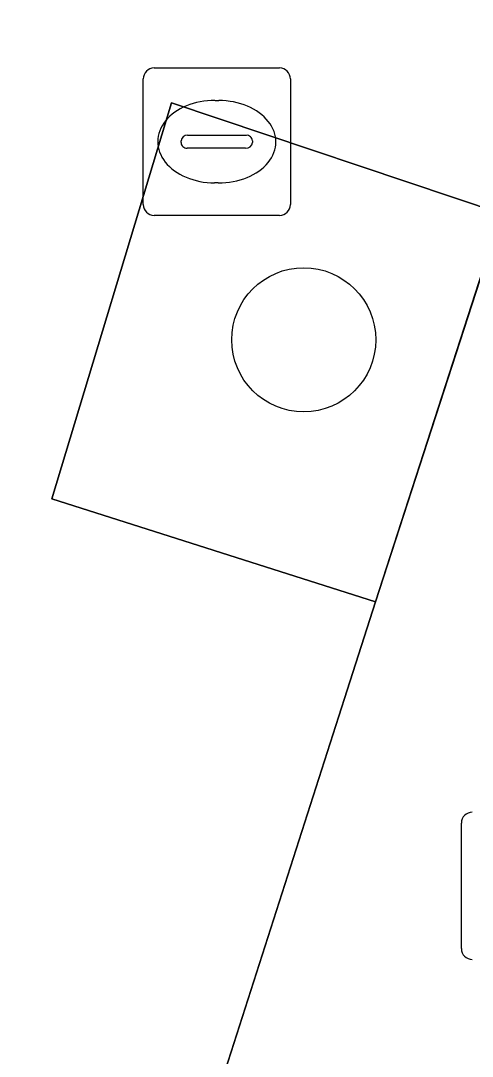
# Model space of a CAD drawing. Extents: x 161087 to 161926, y 382572 to 383873.
# Drawn here: x 161133.58 to 161136.65, y 383451.63 to 383458.66 of the extents above; entities that cross this region are included whole.
import ezdxf

# ---------------------------------------------------------------- set-up
doc = ezdxf.new("R2010")
doc.units = 0
for name, color, linetype in [('IMGEO_Boom', 7, 'Continuous'), ('IMGEO_Fietspad_gesloten', 7, 'Continuous'), ('IMGEO_Groenvoorziening', 7, 'Continuous'), ('IMGEO_Kolk', 7, 'Continuous'), ('IMGEO_Rioolput', 7, 'Continuous'), ('IMGEO_Voetpad_open', 7, 'Continuous')]:
    doc.layers.add(name, color=color, linetype=linetype)

msp = doc.modelspace()

# ---------------------------------------------------------------- linework, layer by layer
at = {"layer": 'IMGEO_Boom'}
msp.add_circle((161135.502, 383456.496), 0.4892, dxfattribs=at)
at = {"layer": 'IMGEO_Fietspad_gesloten'}
msp.add_lwpolyline([(161155.682, 383515.827), (161151.246, 383501.964), (161146.975, 383488.617), (161146.735, 383487.867), (161138.885, 383463.652), (161136.844, 383457.354), (161135.989, 383454.718), (161134.743, 383450.833), (161134.175, 383449.057), (161126.242, 383424.257), (161118.23, 383399.279), (161116.849, 383394.973), (161115.434, 383390.563), (161111.001, 383376.742), (161110.893, 383376.406), (161104.03, 383354.985), (161103.525, 383353.409), (161105.564, 383352.758), (161112.902, 383375.733), (161128.554, 383424.564)], dxfattribs=at)
at = {"layer": 'IMGEO_Groenvoorziening'}
msp.add_lwpolyline([(161136.844, 383457.354), (161134.603, 383458.104), (161133.791, 383455.417), (161135.989, 383454.718)], close=True, dxfattribs=at)
at = {"layer": 'IMGEO_Kolk'}
for p, q in [((161134.4859, 383458.3405), (161135.3381, 383458.3405)), ((161134.4115, 383457.4139), (161134.4115, 383458.2661)), ((161135.4125, 383458.2661), (161135.4125, 383457.4139)), ((161134.8995, 383458.1197), (161134.9245, 383458.1197)), ((161134.6699, 383457.8339), (161134.6699, 383457.8461)), ((161134.713, 383457.8833), (161135.1109, 383457.8833)), ((161135.154, 383457.8461), (161135.154, 383457.8339)), ((161135.1075, 383457.7967), (161134.7096, 383457.7967)), ((161134.9215, 383457.5603), (161134.8966, 383457.5603)), ((161135.3381, 383457.3395), (161134.4859, 383457.3395))]:
    msp.add_line(p, q, dxfattribs=at)
for points in [[(161134.4859, 383458.3405), (161135.3381, 383458.3405)], [(161134.4115, 383457.4139), (161134.4115, 383458.2661)], [(161135.4125, 383458.2661), (161135.4125, 383457.4139)], [(161135.3381, 383457.3395), (161134.4859, 383457.3395)]]:
    msp.add_lwpolyline(points, dxfattribs=at)
for centre, radius, start, end in [((161134.488, 383458.264), 0.0765, 91.55205, 178.44795), ((161134.488, 383458.264), 0.0765, 91.55205, 178.44795), ((161135.336, 383458.264), 0.0765, 1.55205, 88.44795), ((161135.336, 383458.264), 0.0765, 1.55205, 88.44795), ((161134.7101, 383457.8431), 0.0403, 85.87752, 175.75265), ((161134.7066, 383457.8332), 0.0366, 178.93798, 274.71019), ((161135.1114, 383457.8395), 0.043, 264.86636, 352.45326), ((161135.1154, 383457.8449), 0.0386, 1.73085, 96.63898), ((161134.488, 383457.416), 0.0765, 181.55205, 268.44795), ((161134.488, 383457.416), 0.0765, 181.55205, 268.44795), ((161135.336, 383457.416), 0.0765, 271.55205, 358.44795), ((161135.336, 383457.416), 0.0765, 271.55205, 358.44795)]:
    msp.add_arc(centre, radius, start, end, dxfattribs=at)
for centre, major_axis, ratio, start_param, end_param in [((161134.898, 383457.84), (-0.3872, 0.002), 0.722429, 4.712389, 7.853982), ((161134.923, 383457.84), (-0.3901, 0.002), 0.717154, 1.570796, 4.712389)]:
    msp.add_ellipse(centre, major_axis=major_axis, ratio=ratio, start_param=start_param, end_param=end_param, dxfattribs=at)
at = {"layer": 'IMGEO_Rioolput'}
msp.add_line((161136.5725, 383452.3649), (161136.5725, 383453.2171), dxfattribs=at)
msp.add_lwpolyline([(161136.5725, 383452.3649), (161136.5725, 383453.2171)], dxfattribs=at)
for centre, start, end in [((161136.649, 383453.215), 91.55205, 178.44795), ((161136.649, 383453.215), 91.55205, 178.44795), ((161136.649, 383452.367), 181.55205, 268.44795), ((161136.649, 383452.367), 181.55205, 268.44795)]:
    msp.add_arc(centre, 0.0765, start, end, dxfattribs=at)
at = {"layer": 'IMGEO_Voetpad_open'}
msp.add_lwpolyline([(161138.885, 383463.652), (161133.937, 383465.24), (161129.249, 383450.586), (161134.175, 383449.057), (161134.743, 383450.833), (161135.989, 383454.718), (161133.791, 383455.417), (161134.603, 383458.104), (161136.844, 383457.354)], close=True, dxfattribs=at)

doc.saveas('drawing.dxf')
